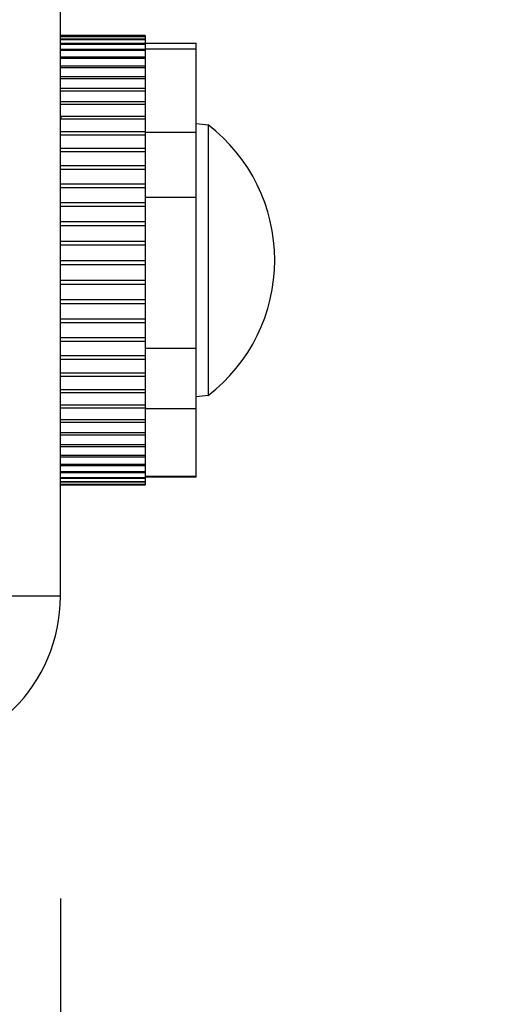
# Model space of a CAD drawing. Header units: inches. Extents: x 170 to 288, y 234 to 248.
# Tile 362 of 480: x 250.6261 to 250.6987, y 236.3208 to 236.4735. Entities that reach past the tile are written whole.
import ezdxf

# ---------------------------------------------------------------- set-up
doc = ezdxf.new("R2010")
doc.units = ezdxf.units.IN
doc.header["$LTSCALE"] = 0.25
doc.header["$MEASUREMENT"] = 0
doc.layers.add('ANNOTATIONS', color=1, linetype='Continuous')
doc.layers.add('DETAILS', color=4, linetype='Continuous')
doc.styles.add('ARIAL', font='arial.ttf', dxfattribs={"height": 0.09375})
doc.dimstyles.new('STANDARD$0', dxfattribs={"dimtxt": 0.09375, "dimasz": 0.09375, "dimexe": 0.03125, "dimexo": 0.046875, "dimgap": 0.09, "dimtad": 0, "dimtih": 1, "dimtoh": 1, "dimdec": 4, "dimzin": 0, "dimdsep": 46, "dimtxsty": 'ARIAL', "dimcen": 0.09, "dimadec": 0, "dimazin": 0, "dimtfac": 1, "dimtdec": 4, "dimtofl": 0, "dimtmove": 0, "dimatfit": 1, "dimfxl": 1, "dimtolj": 1, "dimtzin": 0, "dimarcsym": 0})

# ---------------------------------------------------------------- blocks, each defined once
blk = doc.blocks.new('*D89')
at = {"layer": 'ANNOTATIONS', "color": 0, "lineweight": -2, "transparency": 16777216}
for p, q in [((250.6324351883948, 236.3372394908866), (250.6324351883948, 236.1471576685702)), ((249.4823351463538, 236.3051785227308), (249.4823351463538, 236.1471576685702)), ((249.5760851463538, 236.1784076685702), (249.7677236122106, 236.1784076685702)), ((250.5386851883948, 236.1784076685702), (250.337943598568, 236.1784076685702))]:
    blk.add_line(p, q, dxfattribs=at)
at = {"layer": 'ANNOTATIONS', "color": 0, "transparency": 16777216}
for points in [[(249.5760851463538, 236.1940326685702), (249.5760851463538, 236.1627826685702), (249.4823351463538, 236.1784076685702)], [(250.5386851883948, 236.1940326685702), (250.5386851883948, 236.1627826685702), (250.6324351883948, 236.1784076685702)]]:
    blk.add_solid(points, dxfattribs=at)
at = {"layer": 'defpoints', "color": 0, "transparency": 16777216}
for p in [(250.6324351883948, 236.3841144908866), (249.4823351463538, 236.3520535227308), (250.6324351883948, 236.1784076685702)]:
    blk.add_point(p, dxfattribs=at)
at = {"layer": 'ANNOTATIONS', "color": 0, "transparency": 16777216, "insert": (250.0528336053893, 236.1784076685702), "char_height": 0.09375, "attachment_point": 5, "style": 'ARIAL'}
blk.add_mtext('\\A1;17 1/4"', dxfattribs=at)

msp = doc.modelspace()

# ---------------------------------------------------------------- linework, layer by layer
at = {"layer": 'DETAILS'}
for p, q in [((250.6324351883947, 236.3841144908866), (250.6324351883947, 236.5614522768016)), ((250.6324351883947, 236.4710569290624), (250.6455835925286, 236.4710569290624)), ((250.6455835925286, 236.4710496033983), (250.6324351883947, 236.4710496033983)), ((250.6324351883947, 236.4709182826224), (250.6455835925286, 236.4709182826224)), ((250.6455835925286, 236.4710569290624), (250.6455835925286, 236.4709400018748)), ((250.6455835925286, 236.4709182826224), (250.6455835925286, 236.4013705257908)), ((250.6455835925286, 236.4708544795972), (250.6324351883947, 236.4708544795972)), ((250.6324351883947, 236.4705155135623), (250.6455835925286, 236.4705155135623)), ((250.6455835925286, 236.4703957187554), (250.6324351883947, 236.4703957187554)), ((250.6324351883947, 236.4698516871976), (250.6455835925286, 236.4698516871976)), ((250.6455835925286, 236.4696768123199), (250.6324351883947, 236.4696768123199)), ((250.6455835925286, 236.4698736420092), (250.6534726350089, 236.4698736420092)), ((250.6534726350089, 236.4025538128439), (250.6534726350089, 236.4698736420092)), ((250.6324351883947, 236.468931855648), (250.6455835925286, 236.468931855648)), ((250.6455835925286, 236.4687032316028), (250.6324351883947, 236.4687032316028)), ((250.6455835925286, 236.4689913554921), (250.6534726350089, 236.4689913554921)), ((250.6324351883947, 236.4677630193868), (250.6455835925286, 236.4677630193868)), ((250.6455835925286, 236.4674823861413), (250.6324351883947, 236.4674823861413)), ((250.6324351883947, 236.4663540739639), (250.6455835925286, 236.4663540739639)), ((250.6455835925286, 236.4660235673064), (250.6324351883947, 236.4660235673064)), ((250.6324351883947, 236.4647157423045), (250.6455835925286, 236.4647157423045)), ((250.6455835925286, 236.4643378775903), (250.6324351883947, 236.4643378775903)), ((250.6324351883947, 236.4628604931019), (250.6455835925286, 236.4628604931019)), ((250.6455835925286, 236.4624381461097), (250.6324351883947, 236.4624381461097)), ((250.6324351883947, 236.4608024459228), (250.6455835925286, 236.4608024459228)), ((250.6455835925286, 236.4603388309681), (250.6324351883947, 236.4603388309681)), ((250.6324351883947, 236.4581267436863), (250.6326649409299, 236.4585572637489)), ((250.6324351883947, 236.4585572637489), (250.6455835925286, 236.4585572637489)), ((250.6455835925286, 236.4580559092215), (250.6324351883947, 236.4580559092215)), ((250.6455597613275, 236.458082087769), (250.6455835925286, 236.4581267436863)), ((250.6534726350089, 236.4573826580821), (250.6553397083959, 236.4571845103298)), ((250.6553397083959, 236.4571845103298), (250.6553397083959, 236.4152429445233)), ((250.6324351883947, 236.4561420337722), (250.6455835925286, 236.4561420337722)), ((250.6455835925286, 236.4560575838), (250.6534726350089, 236.4560575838)), ((250.6455835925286, 236.4556067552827), (250.6324351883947, 236.4556067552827)), ((250.6324351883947, 236.4535751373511), (250.6455835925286, 236.4535751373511)), ((250.6455835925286, 236.4530100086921), (250.6324351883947, 236.4530100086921)), ((250.6324351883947, 236.4508761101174), (250.6455835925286, 236.4508761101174)), ((250.6455835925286, 236.4502854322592), (250.6324351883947, 236.4502854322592)), ((250.6324351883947, 236.448065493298), (250.6455835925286, 236.448065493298)), ((250.6455835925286, 236.4474537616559), (250.6324351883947, 236.4474537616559)), ((250.6324351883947, 236.4451646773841), (250.6455835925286, 236.4451646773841)), ((250.6455835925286, 236.4459721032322), (250.6534726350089, 236.4459721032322)), ((250.6455835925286, 236.4445365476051), (250.6324351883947, 236.4445365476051)), ((250.6324351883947, 236.4421957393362), (250.6455835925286, 236.4421957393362)), ((250.6455835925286, 236.4415559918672), (250.6324351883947, 236.4415559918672)), ((250.6324351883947, 236.4391812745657), (250.6455835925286, 236.4391812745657)), ((250.6455835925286, 236.4385347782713), (250.6324351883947, 236.4385347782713)), ((250.6324351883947, 236.4361442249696), (250.6455835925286, 236.4361442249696)), ((250.6455835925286, 236.4354959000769), (250.6324351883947, 236.4354959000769)), ((250.6324351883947, 236.4331077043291), (250.6455835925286, 236.4331077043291)), ((250.6455835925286, 236.4324624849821), (250.6324351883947, 236.4324624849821)), ((250.6324351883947, 236.4300948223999), (250.6455835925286, 236.4300948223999)), ((250.6455835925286, 236.4294576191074), (250.6324351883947, 236.4294576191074)), ((250.6324351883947, 236.4271285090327), (250.6455835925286, 236.4271285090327)), ((250.6455835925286, 236.4265041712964), (250.6324351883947, 236.4265041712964)), ((250.6324351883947, 236.4242313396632), (250.6455835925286, 236.4242313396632)), ((250.6455835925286, 236.4236246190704), (250.6324351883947, 236.4236246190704)), ((250.6455835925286, 236.422589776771), (250.6534726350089, 236.422589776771)), ((250.6324351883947, 236.4214253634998), (250.6455835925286, 236.4214253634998)), ((250.6455835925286, 236.4208408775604), (250.6324351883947, 236.4208408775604)), ((250.6324351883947, 236.4187319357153), (250.6455835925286, 236.4187319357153)), ((250.6455835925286, 236.4181741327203), (250.6324351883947, 236.4181741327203)), ((250.6324351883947, 236.4161715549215), (250.6455835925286, 236.4161715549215)), ((250.6455835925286, 236.4156446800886), (250.6324351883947, 236.4156446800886)), ((250.6553397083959, 236.4152429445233), (250.6534726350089, 236.4150447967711)), ((250.6324351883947, 236.4137637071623), (250.6455835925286, 236.4137637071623)), ((250.6324568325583, 236.413271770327), (250.6324351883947, 236.4132312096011)), ((250.6455835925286, 236.413271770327), (250.6324351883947, 236.413271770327)), ((250.6456557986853, 236.4133665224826), (250.6455685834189, 236.4132030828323)), ((250.6455835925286, 236.4131944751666), (250.6534726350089, 236.4131944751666)), ((250.6324351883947, 236.411526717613), (250.6455835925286, 236.411526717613)), ((250.6455835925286, 236.4110734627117), (250.6324351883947, 236.4110734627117)), ((250.6324351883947, 236.4094776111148), (250.6455835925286, 236.4094776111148)), ((250.6455835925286, 236.4090664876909), (250.6324351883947, 236.4090664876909)), ((250.6324351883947, 236.4076319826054), (250.6455835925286, 236.4076319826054)), ((250.6455835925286, 236.4072661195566), (250.6324351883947, 236.4072661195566)), ((250.6324351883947, 236.4060038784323), (250.6455835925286, 236.4060038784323)), ((250.6455835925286, 236.4056860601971), (250.6324351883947, 236.4056860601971)), ((250.6324351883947, 236.4046056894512), (250.6455835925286, 236.4046056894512)), ((250.6455835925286, 236.4043383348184), (250.6324351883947, 236.4043383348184)), ((250.6324351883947, 236.4034480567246), (250.6455835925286, 236.4034480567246)), ((250.6455835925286, 236.4032332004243), (250.6324351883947, 236.4032332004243)), ((250.6324351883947, 236.4025397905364), (250.6455835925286, 236.4025397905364)), ((250.6455835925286, 236.4023790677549), (250.6324351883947, 236.4023790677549)), ((250.6455835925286, 236.4027459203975), (250.6534726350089, 236.4027459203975)), ((250.6534726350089, 236.4025538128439), (250.6455835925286, 236.4025538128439)), ((250.6324351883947, 236.4018878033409), (250.6455835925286, 236.4018878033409)), ((250.6455835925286, 236.4017824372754), (250.6324351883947, 236.4017824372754)), ((250.6324351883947, 236.4014970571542), (250.6455835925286, 236.4014970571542)), ((250.6455835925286, 236.4014478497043), (250.6324351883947, 236.4014478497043)), ((250.6324351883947, 236.4013705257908), (250.6455835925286, 236.4013705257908)), ((250.6324351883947, 236.3841144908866), (250.6244867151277, 236.3841144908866))]:
    msp.add_line(p, q, dxfattribs=at)
msp.add_circle((250.0676566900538, 236.7346671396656), 0.8370133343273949, dxfattribs=at)
for centre, radius, start, end in [((250.6391397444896, 236.4362137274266), 0.02649929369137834, 307.6861445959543, 52.31385540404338), ((250.6077882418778, 236.3841144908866), 0.02464694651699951, 270, 0)]:
    msp.add_arc(centre, radius, start, end, dxfattribs=at)

# ---------------------------------------------------------------- dimensions: what is measured, and where the dimension line sits
at = {"layer": 'ANNOTATIONS'}
dim = msp.add_linear_dim(base=(250.6324351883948, 236.1784076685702), p1=(249.4823351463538, 236.3520535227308), p2=(250.6324351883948, 236.3841144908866), text='17 1/4"', dimstyle='STANDARD$0', dxfattribs=at)
dim.commit()
dim.dimension.update_dxf_attribs({"geometry": '*D89', "text_midpoint": (250.0528336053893, 236.1784076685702), "dimtype": 160})

doc.saveas('drawing.dxf')
